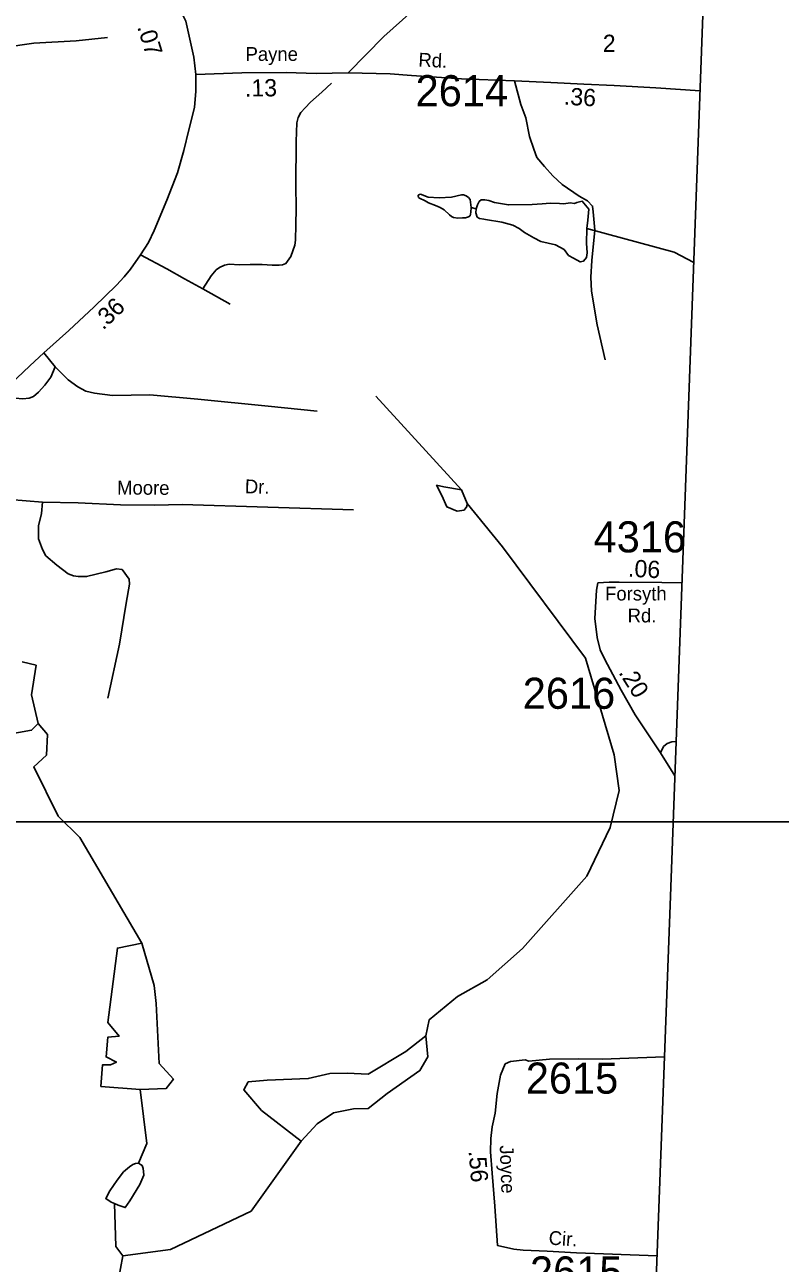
# Model space of a CAD drawing. Extents: x 1551653 to 1702041, y 811336 to 920032.
# Drawn here: x 1688634 to 1692222, y 829211 to 835093 of the extents above; entities that cross this region are included whole.
import ezdxf

# ---------------------------------------------------------------- set-up
doc = ezdxf.new("R2010")
doc.units = 0
for name, color, linetype in [('Old_Level_10', 7, 'Continuous'), ('Old_Level_11', 7, 'Continuous'), ('Old_Level_12', 7, 'Continuous'), ('Old_Level_17', 7, 'Continuous'), ('Old_Level_29', 7, 'Continuous'), ('Old_Level_32', 7, 'Continuous'), ('Old_Level_35', 7, 'Continuous'), ('Old_Level_52', 7, 'Continuous'), ('Old_Level_59', 7, 'Continuous'), ('Old_Level_62', 7, 'Continuous'), ('Old_Level_63', 7, 'Continuous'), ('Old_Level_8', 7, 'Continuous')]:
    doc.layers.add(name, color=color, linetype=linetype)

msp = doc.modelspace()

# ---------------------------------------------------------------- linework, layer by layer
at = {"layer": 'Old_Level_29'}
for points in [[(1689446.526, 834855.59), (1689436.392, 834938.897), (1689397.921, 835109.531), (1689376.989, 835154.366), (1689334.293, 835208.233)], [(1688500.84, 833325.945), (1688657.223, 833472.684), (1688723.518, 833535.222), (1688842.475, 833640.731), (1688963.589, 833753.053), (1689069.368, 833856.266), (1689105.863, 833895.042), (1689135.23, 833931.537), (1689183.415, 833999.395), (1689221.05, 834059.271), (1689248.181, 834115.849), (1689308.285, 834260.189), (1689359.374, 834389.493), (1689389.427, 834494.741), (1689413.469, 834593.974), (1689440.516, 834699.222), (1689446.526, 834777.406), (1689446.526, 834855.59)]]:
    msp.add_lwpolyline(points, dxfattribs=at)
at = {"layer": 'Old_Level_32'}
for points in [[(1690169.419, 834863.829), (1690339.021, 835036.431), (1690471.521, 835155.83), (1690577.518, 835253.73), (1690714.217, 835383.031), (1690814.119, 835475.029), (1690873.318, 835531.83)], [(1689446.526, 834855.59), (1689665.122, 834864.03), (1689875.22, 834865.732), (1690017.221, 834860.831), (1690169.419, 834863.829)], [(1690169.419, 834863.829), (1690369.418, 834859.732), (1690471.321, 834851.631), (1690708.244, 834835.723), (1690959.991, 834826.241), (1691133.059, 834817.687), (1691289.019, 834810.845), (1691432.718, 834803.432), (1691630.591, 834793.738), (1691841.28, 834779.473)], [(1691721.848, 831525.818), (1691654.236, 831634.748), (1691532.908, 831815.777), (1691466.145, 831932.612), (1691426.987, 832007.077), (1691388.47, 832077.692), (1691366.643, 832123.912), (1691352.521, 832182.971), (1691341.607, 832272.844), (1691349.953, 832407.652), (1691356.373, 832442.318), (1691356.373, 832442.318)], [(1691755.493, 832442.411), (1691659.317, 832444.336), (1691457.8, 832444.885), (1691410.295, 832446.169), (1691356.373, 832442.318)], [(1691636.99, 829245.649), (1691254.617, 829260.94), (1691114.719, 829268.244), (1691000.72, 829272.942), (1690956.819, 829277.443), (1690878.919, 829295.94), (1690866.32, 829482.141), (1690853.42, 829638.243), (1690846.32, 829740.241), (1690846.819, 829804.24), (1690853.318, 829858.141), (1690867.82, 829924.141), (1690877.728, 830016.537), (1690894.081, 830103.827), (1690916.191, 830157.413), (1690940.413, 830169.294), (1691011.272, 830177.478), (1691027.718, 830171.04), (1691125.719, 830180.24), (1691265.719, 830181.24), (1691375.719, 830180.341), (1691672.357, 830191.227)]]:
    msp.add_lwpolyline(points, dxfattribs=at)
at = {"layer": 'Old_Level_35'}
for p, q in [((1689479.084, 833838.019), (1689609.383, 833765.598)), ((1688723.518, 833535.222), (1688777.67, 833468.15))]:
    msp.add_line(p, q, dxfattribs=at)
for points in [[(1689479.084, 833838.019), (1689519.57, 833900.745), (1689542.38, 833928.116), (1689558.916, 833940.091), (1689582.296, 833950.355), (1689604.535, 833956.058), (1689653.006, 833953.206), (1689704.898, 833953.777), (1689735.12, 833954.347), (1689761.637, 833953.777), (1689808.966, 833950.355), (1689841.47, 833950.355), (1689858.007, 833952.636), (1689873.973, 833959.479), (1689897.353, 833991.412), (1689916.741, 834045.586), (1689919.022, 834069.535), (1689921.588, 834143.096), (1689923.584, 834220.648), (1689920.732, 834331.275), (1689922.443, 834537.701), (1689925.294, 834626.658), (1689931.853, 834651.748), (1689945.538, 834675.128), (1689964.926, 834697.937), (1689990.302, 834725.309), (1690045.045, 834773.209), (1690090.379, 834815.977)], [(1691391.319, 833500.932), (1691352.717, 833667.234), (1691325.919, 833827.434), (1691322.418, 833893.533), (1691327.117, 833973.533), (1691342.218, 834117.433), (1691332.917, 834203.532), (1691331.119, 834231.531), (1691307.218, 834255.632), (1691267.418, 834278.033), (1691185.919, 834334.733), (1691142.117, 834375.031), (1691102.517, 834419.231), (1691066.818, 834461.632), (1691051.218, 834501.73), (1691031.618, 834561.93), (1691014.417, 834649.932), (1690989.643, 834713.904), (1690959.991, 834826.241)], [(1689479.084, 833838.019), (1689392.407, 833886.489), (1689309.152, 833933.248), (1689183.415, 833999.395)], [(1688777.67, 833468.15), (1688757.127, 833419.361), (1688728.881, 833380.844), (1688698.067, 833347.464), (1688674.958, 833326.921), (1688654.415, 833319.218), (1688623.602, 833316.65), (1688587.653, 833319.218), (1688500.84, 833325.945)], [(1688777.67, 833468.15), (1688839.297, 833406.523), (1688885.516, 833373.141), (1688924.033, 833352.599), (1688965.118, 833342.328), (1689049.855, 833332.057), (1689227.033, 833334.625), (1689455.566, 833314.082), (1689789.378, 833280.701), (1690023.048, 833257.591)], [(1688718.024, 832825.336), (1688562.024, 832838.535), (1688424.025, 832843.735), (1688280.125, 832852.836), (1688220.125, 832855.234)], [(1689028.824, 831894.738), (1689083.747, 832151.703), (1689114.925, 832345.501), (1689131.776, 832436.143), (1689130.077, 832460.244), (1689095.622, 832506.334), (1689069.621, 832508.634), (1689019.323, 832494.835), (1688927.223, 832471.735), (1688887.223, 832471.935), (1688865.222, 832476.134), (1688839.421, 832484.336), (1688785.622, 832526.836), (1688733.304, 832570.817), (1688717.503, 832600.916), (1688698.218, 832651.848), (1688698.218, 832712.616), (1688712.987, 832771.74), (1688718.024, 832825.336)], [(1690195.843, 832788.615), (1689382.022, 832814.234), (1689251.921, 832811.334), (1689087.823, 832812.436), (1688887.824, 832822.036), (1688718.024, 832825.336)], [(1691654.236, 831634.748), (1691667.075, 831664.277), (1691685.05, 831679.684), (1691706.875, 831687.387), (1691727.826, 831688.697)]]:
    msp.add_lwpolyline(points, dxfattribs=at)
at = {"layer": 'Old_Level_52'}
msp.add_lwpolyline([(1693532.791, 878638.321), (1693519.914, 877349.945), (1693492.014, 876609.648), (1693453.815, 875667.649), (1693430.213, 875135.35), (1693375.315, 874115.254), (1693330.715, 873313.552), (1693283.815, 872475.555), (1693250.613, 871813.457), (1693208.113, 871017.258), (1693160.515, 870131.361), (1693122.415, 869369.262), (1693086.516, 868609.064), (1693046.713, 867715.066), (1693006.516, 866758.966), (1692985.469, 866061.038), (1692761.517, 860283.68), (1692552.714, 854372.091), (1692258.315, 846140.608), (1691699.317, 830912.039), (1691456.683, 824436.459)], dxfattribs=at)
at = {"layer": 'Old_Level_59'}
msp.add_line((1690707.687, 832883.477), (1690301.841, 833328.386), dxfattribs=at)
for points in [[(1685173.504, 833744.121), (1685544.177, 833967.902), (1685875.791, 834176.636), (1686001.796, 834239.689), (1686465.829, 834260.977), (1687144.756, 834344.522), (1687791.592, 834395.432), (1687868.081, 834625.102), (1687997.522, 834692.825), (1688126.5, 834856.947), (1688269.524, 834945.94), (1688677.091, 835004.941), (1688877.136, 835016.718), (1689027.171, 835031.441)], [(1691304.215, 834125.694), (1691717.828, 834011.877), (1691811.336, 833963.702)], [(1690539.23, 830291.001), (1690555.057, 830367.566), (1690689.587, 830478.454), (1690829.392, 830557.66), (1690998.214, 830705.511), (1691302.905, 831049.694), (1691413.838, 831280.48), (1691456.899, 831456.825), (1691433.831, 831624.711), (1691296.856, 832083.772), (1690902.848, 832613.729), (1690735.409, 832819.659), (1690707.687, 832883.477)], [(1689173.336, 829686.405), (1689212.809, 829779.14), (1689181.597, 830035.635), (1689305.574, 830040.915), (1689339.867, 830085.798), (1689271.283, 830159.724), (1689258.144, 830443.976), (1689247.542, 830529.351), (1689189.843, 830731.556), (1688894.773, 831233.164), (1688792.198, 831334.225), (1688676.133, 831569.203), (1688736.803, 831624.647), (1688742.079, 831722.334), (1688697.474, 831773.828)], [(1689098.8, 829246.466), (1689326.538, 829275.821), (1689709.024, 829457.994), (1689946.429, 829790.658)], [(1689098.8, 829246.466), (1689065.787, 829289.783), (1689059.327, 829495.092)], [(1688645.434, 825043.94), (1688864.836, 825240.056), (1689269.813, 825704.447), (1689371.827, 825886.175), (1689474.427, 826339.175), (1689587.854, 826568.872), (1689629.096, 826706.964), (1689593.837, 826826.195), (1689461.845, 827308.98), (1689463.793, 827535.409), (1689350.809, 827810.179), (1689028.775, 828164.611), (1688972.795, 828323.373), (1689010.833, 828765.722), (1689098.8, 829246.466)]]:
    msp.add_lwpolyline(points, dxfattribs=at)
at = {"layer": 'Old_Level_62'}
msp.add_line((1690753.878, 834224.311), (1690777.971, 834218.877), dxfattribs=at)
for points in [[(1690753.878, 834224.311), (1690752.955, 834202.216), (1690751.007, 834192.373), (1690748.752, 834185.863), (1690740.857, 834180.275), (1690727.631, 834176.431), (1690713.38, 834175.046), (1690690.619, 834174.739), (1690670.627, 834176.738), (1690660.477, 834181.865), (1690650.942, 834189.503), (1690625.208, 834213.801), (1690606.445, 834224.874), (1690585.325, 834234.306), (1690551.799, 834246.507), (1690535.702, 834256.657), (1690507.918, 834269.525), (1690504.124, 834272.908), (1690502.176, 834279.52), (1690503.099, 834282.75), (1690506.175, 834285.109), (1690509.456, 834286.749), (1690514.172, 834287.467), (1690550.056, 834274.446), (1690601.832, 834270.088), (1690660.067, 834273.831), (1690708.049, 834284.339), (1690718.096, 834284.134), (1690730.092, 834280.648), (1690742.087, 834272.139), (1690749.059, 834262.194), (1690751.622, 834249.84), (1690753.878, 834224.311)], [(1690777.971, 834218.877), (1690783.508, 834237.69), (1690791.607, 834253.069), (1690801.758, 834261.066), (1690818.674, 834261.578), (1690837.847, 834258.708), (1690865.734, 834248.302), (1690931.35, 834237.126), (1691043.309, 834239.74), (1691091.189, 834242.868), (1691129.431, 834244.559), (1691173.805, 834242.969), (1691193.97, 834241.707), (1691223.697, 834246.181), (1691245.228, 834243.259), (1691255.724, 834249.275), (1691282.19, 834254.321), (1691313.696, 834216.478), (1691308.213, 834165.013), (1691304.215, 834125.694)], [(1691304.215, 834125.694), (1691302.354, 834055.018), (1691304.701, 834009.719), (1691302.343, 833987.573), (1691288.491, 833970.504), (1691272.108, 833966.719), (1691240.6, 833984.379), (1691216.988, 833996.651), (1691196.49, 834024.744), (1691154.901, 834047.45), (1691084.934, 834063.293), (1691051.613, 834081.184), (1691007.63, 834105.944), (1690981.691, 834124.501), (1690952.061, 834140.7), (1690900.08, 834155.669), (1690822.365, 834167.152), (1690814.471, 834168.946), (1690794.376, 834172.637), (1690781.97, 834179.455), (1690776.844, 834199.243), (1690777.971, 834218.877)], [(1690707.687, 832883.477), (1690624.521, 832898.737), (1690589.868, 832905.675), (1690614.818, 832857.118), (1690638.382, 832803.011), (1690686.896, 832782.201), (1690720.162, 832787.75), (1690734.023, 832804.399), (1690735.409, 832819.659)], [(1688697.474, 831773.828), (1688665.82, 831911.119), (1688686.923, 832051.049), (1688620.977, 832066.89)], [(1688541.842, 831721.025), (1688665.82, 831742.146), (1688697.474, 831773.828)], [(1689189.843, 830731.556), (1689073.301, 830708.006), (1689028.175, 830354.9), (1689081.506, 830289.206), (1689028.175, 830285.1), (1689019.971, 830190.665), (1689069.199, 830166.03), (1689040.482, 830153.712), (1689003.561, 830153.712), (1688995.356, 830051.064), (1689181.597, 830035.635)], [(1690539.23, 830291.001), (1690444.268, 830217.075), (1690264.895, 830108.827), (1690164.657, 830114.108), (1690082.884, 830111.468), (1689980.009, 830087.706), (1689784.809, 830079.786), (1689695.123, 830071.865), (1689674.019, 830034.902), (1689758.43, 829937.214), (1689946.429, 829790.658)], [(1689946.429, 829790.658), (1690022.927, 829872.504), (1690099.425, 829925.308), (1690194.387, 829943.789), (1690265.608, 829946.43), (1690355.294, 830017.715), (1690510.927, 830125.962), (1690547.595, 830191.344), (1690539.23, 830291.001)], [(1689059.327, 829495.092), (1689044.154, 829501.141), (1689018.112, 829518.109), (1689037.694, 829554.608), (1689072.451, 829605.615), (1689102.901, 829645.138), (1689131.301, 829669.232), (1689147.192, 829679.587), (1689159.29, 829685.021), (1689173.336, 829686.405), (1689179.078, 829683.022)], [(1689179.078, 829683.022), (1689183.486, 829680.459), (1689191.278, 829674.615), (1689195.995, 829660.517), (1689197.225, 829647.343), (1689198.66, 829630.067), (1689194.969, 829618.738), (1689180.103, 829584.545), (1689132.941, 829506.728), (1689110.59, 829475.15), (1689077.577, 829486.48), (1689059.327, 829495.092)]]:
    msp.add_lwpolyline(points, dxfattribs=at)
at = {"layer": 'Old_Level_63'}
for points in [[(1631612.821, 874749.337), (1694128.892, 874749.337), (1694128.892, 831307.151), (1631612.821, 831307.151), (1631612.821, 874749.337)], [(1694128.892, 831307.151), (1641328.558, 831307.151), (1641328.558, 823877.595), (1694128.892, 823877.595), (1694128.892, 831307.151)]]:
    msp.add_lwpolyline(points, dxfattribs=at)

# ---------------------------------------------------------------- texts
at = {"layer": 'Old_Level_10'}
for s, rotation, p in [('Moore', 359.6151083, (1689072.119, 832861.761)), ('Dr.', 358.7043, (1689678.543, 832867.858))]:
    msp.add_text(s, height=65.6167, rotation=rotation, dxfattribs=at).set_placement(p)
at = {"layer": 'Old_Level_11'}
for s, rotation, p in [('Payne', 0.0173694, (1689682.443, 834920.883)), ('Rd.', 357.2187667, (1690502.263, 834894.401)), ('Joyce', 272.1360861, (1690889.708, 829769.986)), ('Cir.', 356.1264444, (1691120.758, 829299.899))]:
    msp.add_text(s, height=65.6167, rotation=rotation, dxfattribs=at).set_placement(p)
for s, p in [('Forsyth', (1691390.319, 832358.473)), ('Rd.', (1691497.468, 832254.365))]:
    msp.add_text(s, height=65.6167, dxfattribs=at).set_placement(p)
at = {"layer": 'Old_Level_12'}
msp.add_text('2', height=82.021, dxfattribs=at).set_placement((1691379.319, 834963.328))
at = {"layer": 'Old_Level_17'}
for s, rotation, p in [('.07', 287.269725, (1689166.84, 835082.49)), ('.13', 0.4643472, (1689679.802, 834751.589)), ('.36', 356.7133222, (1691192.715, 834713.29)), ('.36', 43.8366889, (1689005.998, 833639.601)), ('.06', 356.94575, (1691497.759, 832471.818)), ('.20', 302.2383, (1691452.324, 832016.412)), ('.56', 274.7241556, (1690741.78, 829744.155))]:
    msp.add_text(s, height=82.0208, rotation=rotation, dxfattribs=at).set_placement(p)
at = {"layer": 'Old_Level_8'}
for s, p in [('2614', (1690490.172, 834705.701)), ('4316', (1691335.742, 832586.859)), ('2616', (1690999.078, 831844.062)), ('2615', (1691013.613, 830016.462)), ('2615', (1691033.434, 829095.997))]:
    msp.add_text(s, height=147.6375, dxfattribs=at).set_placement(p)

doc.saveas('drawing.dxf')
